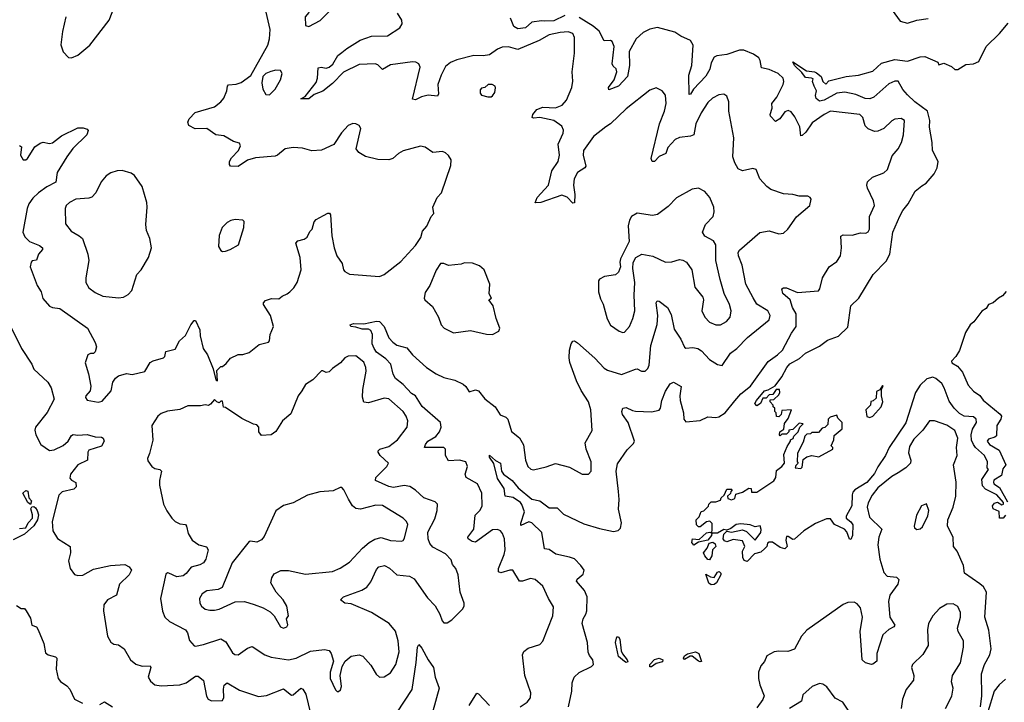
# Model space of a CAD drawing. Extents: x 1771496 to 1971148, y 471553 to 643630.
# Tile 472 of 656: x 1856125 to 1862391, y 600814 to 605157. Entities that reach past the tile are written whole.
import ezdxf

# ---------------------------------------------------------------- set-up
doc = ezdxf.new("R2010")
doc.units = 0

msp = doc.modelspace()

# ---------------------------------------------------------------- linework, layer by layer
at = {"layer": '0CON10XD'}
for points in [[(1857965, 605113.8), (1858038.3, 605151.7), (1858151.2, 605265), (1858156.2, 605285), (1858145, 605306.7), (1858130, 605315), (1858095, 605320), (1858045, 605300), (1858021.7, 605298.3), (1857973.9, 605226.1), (1857965, 605202.5), (1857941.2, 605175), (1857945, 605120), (1857965, 605113.8)], [(1856420, 605175), (1856398.3, 605081.7), (1856387.3, 604997.3), (1856402.4, 604952.4), (1856435, 604916.2), (1856455, 604914.3), (1856495, 604930.9), (1856572.2, 604995), (1856695, 605153.8), (1856727.9, 605242.1)], [(1856125, 604357.5), (1856137.5, 604347.5), (1856130, 604295), (1856147.5, 604265), (1856165, 604265.8), (1856175, 604274.2), (1856222.7, 604347.3), (1856255, 604372), (1856275, 604378.8), (1856315, 604370), (1856335, 604374), (1856390.7, 604419.3), (1856495, 604468.8), (1856529.3, 604469.3), (1856555, 604460), (1856561.7, 604451.7), (1856553.3, 604425), (1856463.3, 604336.8), (1856426.2, 604285), (1856364.4, 604185), (1856356.2, 604123.8), (1856297.2, 604092.8), (1856245, 604055.7), (1856209.1, 604020.9), (1856183.8, 603986.2), (1856172.5, 603955), (1856145.7, 603805), (1856157.1, 603775), (1856188.8, 603745), (1856250.7, 603720.7), (1856271.2, 603705), (1856270, 603695), (1856244.5, 603665), (1856232.3, 603627.7), (1856205, 603622), (1856198, 603615), (1856192.9, 603585), (1856237.1, 603465), (1856262.5, 603425), (1856272.5, 603382.5), (1856316, 603335), (1856335, 603325.6), (1856380.3, 603320.3), (1856556.2, 603195), (1856605, 603102.5), (1856613.8, 603075), (1856605.8, 603045), (1856595, 603034.3), (1856575, 603033.1), (1856560, 603025), (1856542.1, 602975), (1856562.9, 602905), (1856577.1, 602825), (1856573.3, 602795), (1856546, 602764), (1856544.2, 602754.2), (1856555, 602736.7), (1856625, 602722.9), (1856650.9, 602729.1), (1856708, 602795), (1856718.6, 602851.4), (1856735, 602876.7), (1856755, 602891.2), (1856805, 602905.8), (1856840.3, 602899.7), (1856920.9, 602919.1), (1856955, 602975.6), (1856975, 602987.1), (1857040, 603005), (1857050, 603015), (1857055, 603046), (1857115, 603061.2), (1857143.3, 603115), (1857181.1, 603148.9), (1857215, 603216.7), (1857235, 603242.5), (1857245, 603242.5), (1857272, 603185), (1857274, 603145), (1857293.8, 603065), (1857320, 603025), (1857357.5, 602935), (1857372.5, 602865), (1857385, 602860), (1857380, 602925), (1857405, 602950), (1857415, 602950), (1857439.3, 602970.7), (1857467, 603003), (1857515, 603027.5), (1857545, 603027.5), (1857585, 603040), (1857649.3, 603090.7), (1857708.8, 603105), (1857716, 603115), (1857720, 603155), (1857740, 603205), (1857721.9, 603275), (1857676.7, 603345), (1857676.2, 603355), (1857690, 603370), (1857727.7, 603382.3), (1857775, 603381.4), (1857795, 603399.2), (1857827.9, 603412.1), (1857843.8, 603425), (1857869.3, 603450.7), (1857890.6, 603485), (1857916.5, 603565), (1857911.2, 603645), (1857882, 603735), (1857895, 603750), (1857935, 603761.2), (1857955, 603773.3), (1857970.8, 603809.2), (1857986, 603825), (1857999.5, 603870.5), (1858012.5, 603885), (1858057.7, 603912.3), (1858086.4, 603926.4), (1858096.1, 603926.1), (1858103.3, 603915), (1858111.2, 603781.2), (1858126, 603705), (1858144, 603655), (1858178, 603605), (1858185.8, 603565.8), (1858194.5, 603554.5), (1858225, 603539.2), (1858415, 603524.3), (1858445, 603535.7), (1858551.1, 603618.9), (1858645, 603720), (1858677.7, 603772.3), (1858689.3, 603810.7), (1858716.2, 603843.8), (1858743.8, 603905), (1858760.8, 603925), (1858753.3, 603965), (1858781.2, 604025), (1858810, 604055), (1858869.7, 604230.3), (1858870.8, 604265), (1858854.2, 604294.2), (1858835, 604311.2), (1858815, 604318.8), (1858755, 604312), (1858705, 604346.9), (1858675, 604353.5), (1858565, 604322.9), (1858535, 604306), (1858500, 604275), (1858475, 604265.8), (1858405, 604268.6), (1858325, 604285.8), (1858283.2, 604313.2), (1858267.5, 604335), (1858295.7, 604465), (1858286, 604485), (1858265, 604494.2), (1858245, 604495.8), (1858215.9, 604484.1), (1858172.7, 604437.3), (1858125, 604362.5), (1858045, 604327.5), (1857985, 604323.3), (1857925, 604338.8), (1857866.4, 604343.6), (1857815, 604336), (1857766.7, 604295), (1857751.2, 604288.8), (1857625, 604277.8), (1857575, 604263.5), (1857515, 604222.9), (1857466.2, 604226.2), (1857460, 604235), (1857460, 604255), (1857472.6, 604277.4), (1857518.6, 604325), (1857531.2, 604355), (1857525, 604372.5), (1857485, 604383.3), (1857425, 604418), (1857372.5, 604425), (1857315.8, 604465.8), (1857242.7, 604462.7), (1857202.5, 604485), (1857196.2, 604505), (1857204.4, 604525.6), (1857243, 604567), (1857365, 604602.9), (1857405, 604633.8), (1857425, 604657.5), (1857444, 604705), (1857446.7, 604735), (1857455, 604743.3), (1857503, 604747), (1857535, 604757.5), (1857596.9, 604803.1), (1857704.5, 604995), (1857715.5, 605035), (1857720, 605095), (1857693.1, 605205)], [(1858265, 603201.1), (1858232.5, 603205), (1858227.5, 603215), (1858250, 603225), (1858315, 603221.2), (1858395, 603239.1), (1858415, 603237.1), (1858445, 603204.2), (1858475, 603133.8), (1858499.2, 603105), (1858525, 603086.9), (1858589.4, 603069.4), (1858625, 603025.5), (1858715, 602944.4), (1858775, 602904.5), (1858825, 602880), (1858893.4, 602863.4), (1858948.3, 602838.3), (1858964.3, 602824.3), (1858985, 602790), (1859025, 602802.5), (1859045, 602796), (1859084.2, 602745), (1859150.8, 602695), (1859183.7, 602643.7), (1859218.5, 602628.5), (1859232.5, 602615), (1859255, 602536.7), (1859306.7, 602496.7), (1859332.1, 602452.1), (1859344.4, 602355), (1859359.2, 602315), (1859377.9, 602297.9), (1859395, 602292.5), (1859475, 602313.3), (1859535, 602334.2), (1859625, 602309.5), (1859705, 602266.2), (1859745, 602266), (1859762.5, 602285), (1859761.2, 602345), (1859729.6, 602425), (1859723.1, 602465), (1859767.4, 602542.6), (1859760, 602675), (1859745.5, 602725), (1859697.8, 602797.8), (1859668.7, 602858.7), (1859625.3, 602975.3), (1859620.9, 603005), (1859624.6, 603055.4), (1859634.5, 603095.5), (1859645, 603111.2), (1859655, 603114), (1859675, 603101.4), (1859785, 603004.4), (1859845, 602940), (1859865, 602927.1), (1859955, 602900.6), (1860045, 602934.4), (1860055, 602935.6), (1860081.1, 602921.1), (1860105, 602921.2), (1860122.5, 602937.5), (1860131.4, 602958.6), (1860141.9, 603085), (1860182.4, 603217.6), (1860185.8, 603275), (1860174.6, 603355.4), (1860180.8, 603369.2), (1860195, 603365.7), (1860247.1, 603325), (1860271.7, 603281.7), (1860289.1, 603189.1), (1860331.9, 603125), (1860355, 603074), (1860365, 603068), (1860408.1, 603071.9), (1860440, 603065), (1860465, 603049.4), (1860515, 602995.8), (1860565, 602963.3), (1860595, 602957.5), (1860647.5, 603035), (1860688.6, 603065), (1860755.7, 603135), (1860895, 603246.7), (1860900.6, 603275), (1860887.1, 603305), (1860815, 603346.7), (1860792.9, 603387.1), (1860746.5, 603475), (1860723.1, 603595), (1860698.9, 603655), (1860698.1, 603675), (1860705, 603691.2), (1860835, 603802.5), (1860893.9, 603813.9), (1860955, 603794), (1860985, 603800), (1861012.5, 603825), (1861067.8, 603902.2), (1861153.3, 603975), (1861162.5, 604015), (1861156.4, 604026.4), (1861140, 604035), (1861085, 604034), (1861045, 604046), (1860985, 604050), (1860905, 604075.8), (1860878.8, 604095), (1860834.2, 604144.2), (1860812.5, 604205), (1860790.5, 604209.5), (1860725, 604196), (1860698.3, 604208.3), (1860675.8, 604245.8), (1860664.2, 604284.2), (1860669.4, 604405), (1860637.5, 604575), (1860637.9, 604635), (1860625, 604670), (1860605, 604684.3), (1860575, 604680), (1860533, 604657), (1860505, 604629.4), (1860461.5, 604565), (1860428.9, 604495), (1860414.5, 604425.5), (1860393.2, 604416.8), (1860325, 604408.7), (1860296.7, 604395), (1860249.6, 604345), (1860237.1, 604305), (1860195, 604286.7), (1860165, 604254), (1860150, 604255), (1860144.4, 604275), (1860196.2, 604495), (1860228.9, 604575), (1860240, 604625), (1860235, 604677.5), (1860213.3, 604705), (1860175, 604724), (1860135, 604708), (1859985, 604590), (1859885.8, 604495), (1859854.7, 604475.3), (1859776.5, 604415), (1859713.3, 604325), (1859711.1, 604295), (1859726.9, 604225), (1859721.2, 604215), (1859675, 604185.6), (1859653.8, 604145), (1859648.5, 604105), (1859658.9, 604045), (1859655, 603992.5), (1859645, 603990), (1859608.1, 604028.1), (1859575, 604040), (1859442.5, 603995), (1859405, 603992.5), (1859419.2, 604025), (1859490.6, 604105), (1859512.5, 604195), (1859551.8, 604255), (1859559.7, 604295), (1859552.7, 604365), (1859583.1, 604435), (1859586.2, 604455), (1859575, 604480), (1859523.8, 604515), (1859435.5, 604534.5), (1859395, 604530.8), (1859386.7, 604535), (1859390.8, 604555), (1859416.7, 604585), (1859455, 604600), (1859535, 604595.9), (1859576.7, 604613.2), (1859604.4, 604645), (1859638.6, 604725), (1859644.3, 604765.7), (1859641.1, 604825), (1859656.7, 604945), (1859655.6, 605045), (1859645, 605069.4), (1859615, 605079.2), (1859565, 605076), (1859495, 605061.3), (1859430, 605025), (1859295, 604967.8), (1859235, 604983.8), (1859195, 604982.1), (1859165, 604969.2), (1859115, 604934.5), (1859075, 604927.1), (1859015, 604928.8), (1858908.1, 604901.9), (1858866, 604885), (1858835, 604860), (1858807.8, 604805), (1858785.6, 604745), (1858791.4, 604685), (1858785, 604671.2), (1858725, 604676.9), (1858682.9, 604667.1), (1858645, 604648), (1858625, 604652.5), (1858673.5, 604855), (1858665, 604876.9), (1858646.6, 604886.6), (1858625, 604888.6), (1858485, 604870.8), (1858435, 604840.8), (1858405, 604869.4), (1858386.7, 604876.7), (1858285, 604871.6), (1858185, 604822.9), (1858115, 604751.1), (1858055, 604703), (1857999.2, 604680.8), (1857965, 604654.4), (1857915, 604653.3), (1857942.1, 604667.9), (1858012, 604758), (1858021.1, 604785), (1858025, 604851.2), (1858044.4, 604855.6), (1858075, 604848.6), (1858095.4, 604854.6), (1858118.6, 604875), (1858150, 604930), (1858175, 604948.8), (1858206.2, 604975), (1858292.1, 605027.9), (1858365, 605052.9), (1858465, 605054.6), (1858545.4, 605104.6), (1858559.1, 605130.9), (1858556.9, 605155), (1858529.4, 605199.4)], [(1859595, 605184.8), (1859525, 605149.8), (1859465, 605147), (1859445, 605150.6), (1859385, 605142.5), (1859343.6, 605105), (1859295, 605098.7), (1859270.4, 605115), (1859247.9, 605167.9)], [(1861676.9, 605216.9), (1861727.9, 605147.9), (1861775, 605135.5), (1861835, 605153.6), (1861906.7, 605165)], [(1859617.1, 600785), (1859639.4, 600885), (1859641.3, 600938.7), (1859654, 600975), (1859685, 601003.8), (1859765, 601041.2), (1859775.8, 601055), (1859773.3, 601085), (1859751.7, 601111.7), (1859743.2, 601133.2), (1859737.8, 601195), (1859705.4, 601315), (1859710, 601345), (1859728.8, 601375), (1859733.8, 601395), (1859735.4, 601485), (1859719.6, 601525), (1859669.4, 601585), (1859673.4, 601596.6), (1859711.4, 601628.6), (1859716.4, 601655), (1859696.2, 601685), (1859655, 601726.1), (1859625, 601738.4), (1859537.1, 601757.1), (1859495, 601785.3), (1859465, 601791.5), (1859448.5, 601895), (1859385, 601956.2), (1859365, 601963.3), (1859315, 601940), (1859314.6, 601954.6), (1859337.5, 602025), (1859321.7, 602071.7), (1859311.8, 602085), (1859265, 602117.8), (1859215.6, 602125.6), (1859207.7, 602175), (1859165, 602238.6), (1859142.5, 602332.5), (1859115, 602373.3), (1859115, 602387.5), (1859153.2, 602353.2), (1859184.5, 602335), (1859191.5, 602285), (1859204.2, 602265), (1859260, 602225), (1859298.4, 602178.4), (1859385, 602107.5), (1859436.2, 602096.2), (1859495, 602050.4), (1859545, 602050.6), (1859585, 602011.1), (1859715, 601950.6), (1859815, 601919.6), (1859905, 601901.2), (1859933.1, 601906.9), (1859948.6, 601921.4), (1859955.9, 601955), (1859936.7, 602043.3), (1859940.9, 602105), (1859935.4, 602155.4), (1859920, 602285), (1859929.1, 602330.9), (1859990, 602420), (1860030.2, 602459.8), (1860037.8, 602475), (1859996.7, 602595), (1859961.8, 602645), (1859957.8, 602665), (1859963.9, 602686.1), (1859985, 602689.7), (1860025, 602670.4), (1860045, 602667.3), (1860145, 602662.2), (1860195, 602672.5), (1860203.8, 602685), (1860211.2, 602735), (1860235, 602794.6), (1860265, 602840), (1860285, 602850), (1860334.2, 602824.2), (1860325.4, 602765), (1860328, 602735), (1860350.4, 602655), (1860351.1, 602615), (1860365, 602599.2), (1860455, 602607.2), (1860505, 602630), (1860555, 602626.1), (1860575, 602630.3), (1860615.3, 602655), (1860675, 602731.6), (1860714.3, 602775.7), (1860775.1, 602824.9), (1860887.4, 602982.6), (1860947.8, 603025), (1860979.4, 603055), (1861036.6, 603163.4), (1861067.1, 603205), (1861065.9, 603285.9), (1861043.8, 603325), (1861028.2, 603375), (1860980.5, 603415), (1860974.3, 603445), (1860985, 603451.1), (1861005, 603450.4), (1861075, 603421.2), (1861207.9, 603432.1), (1861217.5, 603445), (1861234.5, 603515), (1861276.1, 603583.9), (1861325, 603619.4), (1861347.5, 603655), (1861354.6, 603705), (1861350.9, 603779.1), (1861365, 603789.2), (1861422.9, 603787.1), (1861475, 603802), (1861510.7, 603799.3), (1861525, 603807.5), (1861533.8, 603825), (1861532.5, 603905), (1861564.3, 603975), (1861558.6, 604005), (1861519.4, 604085), (1861515.6, 604105), (1861520, 604125), (1861551.2, 604155), (1861625, 604182.5), (1861646.7, 604205), (1861678.2, 604291.8), (1861715.6, 604335), (1861736.8, 604375), (1861748.9, 604425), (1861755.4, 604515.4), (1861735, 604528.9), (1861695, 604524), (1861676.1, 604513.9), (1861624.2, 604465.8), (1861585, 604448), (1861565, 604445.8), (1861525, 604462), (1861505, 604482), (1861490.5, 604535), (1861470.8, 604555), (1861285, 604575.4), (1861244.3, 604555), (1861168.3, 604501.7), (1861128.9, 604441.1), (1861105, 604420), (1861095, 604418.8), (1861088.8, 604475), (1861058.8, 604538.8), (1861035, 604571.2), (1861015, 604580), (1860995, 604571.4), (1860963.4, 604526.6), (1860935, 604508.9), (1860903.1, 604543.1), (1860901.2, 604555), (1860912.8, 604595), (1860911.2, 604625), (1860944, 604665), (1860982.9, 604745), (1860988.2, 604765), (1860984.4, 604785), (1860952.5, 604815), (1860895, 604840.5), (1860845, 604851.4), (1860837.4, 604897.4), (1860828.8, 604915), (1860795, 604938.3), (1860733.5, 604963.5), (1860705, 604964), (1860625, 604936.8), (1860562.3, 604927.7), (1860545, 604919.3), (1860525, 604883.1), (1860516.8, 604843.2), (1860491.2, 604798.8), (1860412.7, 604715), (1860395, 604683.1), (1860385, 604681.2), (1860383.4, 604805), (1860402.7, 604865), (1860411.3, 604995), (1860394.7, 605024.7), (1860332.6, 605052.6), (1860295, 605076.9), (1860185, 605107.2), (1860135, 605096.6), (1860093.1, 605075), (1860047.3, 605035), (1860002.9, 604955), (1860005.4, 604865), (1859992.8, 604795), (1859935, 604735.4), (1859875, 604710), (1859872.5, 604725), (1859908.4, 604775), (1859925.3, 604825), (1859920.5, 604845), (1859901.8, 604861.8), (1859895.9, 604875.9), (1859907.2, 604987.2), (1859895, 605018), (1859885, 605024.2), (1859845, 605023.1), (1859812.9, 605085), (1859775, 605116.8), (1859685, 605171)], [(1860715, 601948.8), (1860684.1, 601945.9), (1860650.7, 601919.3), (1860625, 601910), (1860605, 601912.5), (1860565, 601890), (1860530, 601890), (1860527.5, 601875), (1860505, 601846.7), (1860445, 601832), (1860415, 601814.2), (1860401.7, 601831.7), (1860406.7, 601853.3), (1860450, 601850), (1860495, 601893.3), (1860517.5, 601897.5), (1860530, 601890), (1860532.5, 601915), (1860531.7, 601951.7), (1860517, 601967), (1860495, 601962.5), (1860455, 601930), (1860445, 601930), (1860433, 601943), (1860430, 601975), (1860450, 601995), (1860461.7, 602028.3), (1860478.3, 602031.7), (1860508.3, 602061.7), (1860510, 602075), (1860525, 602090), (1860555, 602090), (1860585, 602100), (1860590, 602115), (1860608.3, 602131.7), (1860625, 602170), (1860655, 602170), (1860660, 602165), (1860650, 602155), (1860648.3, 602141.7), (1860630, 602125), (1860631.7, 602111.7), (1860655, 602102.5), (1860675, 602110), (1860681.7, 602138.3), (1860725, 602150), (1860765, 602177.5), (1860780, 602175), (1860781.7, 602151.7), (1860815, 602150), (1860925, 602223.3), (1860936.7, 602245), (1860941.7, 602288.3), (1860975, 602313.8), (1860991.2, 602335), (1860988.3, 602391.7), (1861008.3, 602441.7), (1861030, 602475), (1861030, 602485), (1861048.3, 602491.7), (1861051.7, 602508.3), (1861080, 602535), (1861090, 602565), (1861110, 602585), (1861085, 602590), (1861045, 602550), (1861020, 602545), (1861020, 602535), (1861005, 602520), (1860975, 602520), (1860965, 602510), (1860960, 602515), (1860962.5, 602535), (1860988.3, 602551.7), (1860993, 602587), (1861015, 602620), (1861037.5, 602675), (1860975, 602670), (1860970, 602645), (1860960, 602635), (1860955, 602630), (1860941.7, 602631.7), (1860940, 602655), (1860930, 602665), (1860930, 602685), (1860920, 602695), (1860920, 602705), (1860900, 602725), (1860901.7, 602738.3), (1860925, 602740), (1860955, 602770), (1860962.5, 602785), (1860960, 602805), (1860940, 602805), (1860918.3, 602771.7), (1860895, 602770), (1860875, 602750), (1860855, 602750), (1860840, 602715), (1860815, 602700), (1860803.3, 602715), (1860813.3, 602735), (1860863.8, 602795), (1860888.8, 602801.2), (1860933.3, 602826.7), (1860976.1, 602883.9), (1861006.7, 602945), (1861025, 602966.7), (1861088.3, 603001.7), (1861125, 603036.2), (1861215, 603080), (1861265, 603117.5), (1861335, 603143.3), (1861395, 603200), (1861415, 603337.5), (1861465.6, 603384.4), (1861556.2, 603535), (1861638.6, 603621.4), (1861662.9, 603665), (1861681.5, 603805), (1861725, 603906.2), (1861745, 603943.3), (1861780, 603985), (1861824.4, 604065.6), (1861865, 604101.2), (1861893.9, 604116.1), (1861944.2, 604175.8), (1861964.3, 604215.7), (1861970, 604255), (1861934.2, 604325), (1861932, 604375), (1861914.3, 604474.3), (1861916.7, 604516.7), (1861901.2, 604575), (1861822, 604635), (1861775, 604680), (1861745, 604712.5), (1861715, 604767.1), (1861695, 604766.4), (1861655, 604750), (1861560.5, 604665), (1861535, 604652.7), (1861505, 604655.6), (1861445, 604681.2), (1861375, 604695.7), (1861325, 604689.2), (1861245, 604644.7), (1861215, 604638.9), (1861194, 604655), (1861190, 604675), (1861196.7, 604705), (1861180, 604735), (1861170, 604765), (1861175, 604780), (1861163.8, 604786.2), (1861125, 604788.8), (1861101.5, 604821.5), (1861056.7, 604865), (1861045, 604890), (1861132.9, 604832.9), (1861183.4, 604826.6), (1861195, 604820), (1861225.6, 604795), (1861235, 604763.3), (1861255, 604747.5), (1861275, 604768.8), (1861385, 604796.7), (1861463.9, 604803.9), (1861555, 604830), (1861608.8, 604881.2), (1861694.1, 604904.1), (1861775, 604894.4), (1861855, 604921.2), (1861885, 604922.5), (1861967, 604887), (1861975, 604870), (1862005, 604880), (1862055, 604858.8), (1862075, 604841.2), (1862095, 604840), (1862145, 604871.9), (1862195, 604875.6), (1862228.2, 604891.8), (1862275, 604986.2), (1862360.9, 605069.1), (1862416, 605135)], [(1857715, 604680), (1857751.9, 604715), (1857784.3, 604775), (1857795.8, 604815), (1857784.2, 604834.2), (1857755, 604835.8), (1857722.5, 604827.5), (1857692.5, 604815), (1857673.3, 604795), (1857666.2, 604755), (1857672, 604715), (1857690.9, 604680.9), (1857715, 604680)], [(1859125, 604666.7), (1859135, 604673.3), (1859148.8, 604695), (1859153.6, 604723.6), (1859150, 604735), (1859132.5, 604745), (1859107.5, 604745), (1859085, 604726.7), (1859065, 604722.5), (1859055, 604710), (1859055, 604690), (1859065, 604676.7), (1859105, 604666.7), (1859125, 604666.7)], [(1856755, 603386.9), (1856785, 603391.9), (1856815, 603409.2), (1856838.6, 603435), (1856870, 603535), (1856898.9, 603565), (1856945.8, 603645), (1856964, 603705), (1856952.5, 603765), (1856932.9, 603815), (1856927.5, 603855), (1856937.1, 603965), (1856934.2, 603995), (1856905.8, 604095), (1856855, 604166.7), (1856835, 604181.2), (1856777.3, 604197.3), (1856745, 604195.6), (1856705, 604182.9), (1856676.4, 604163.6), (1856644.6, 604125.4), (1856609.3, 604055), (1856585, 604029.1), (1856565, 604020.9), (1856482.5, 604015), (1856443.3, 603995), (1856422.2, 603975), (1856415.5, 603955), (1856417.6, 603857.6), (1856452.2, 603812.3), (1856503.1, 603783.1), (1856524.1, 603764.1), (1856558.5, 603665), (1856565.9, 603625), (1856546, 603515), (1856546.2, 603485), (1856565, 603451.2), (1856605, 603420.8), (1856655, 603397.1), (1856755, 603386.9)], [(1859963.6, 603166.4), (1859975, 603168.8), (1860005, 603206.2), (1860027.3, 603255), (1860040, 603305), (1860034.6, 603405), (1860040, 603485), (1860026.7, 603575), (1860028.1, 603611.9), (1860046.4, 603643.6), (1860085, 603665.5), (1860155, 603652.2), (1860235, 603614.2), (1860275, 603617.1), (1860325, 603630.6), (1860345, 603628.1), (1860367.5, 603615), (1860401.5, 603565), (1860422.5, 603455), (1860472.1, 603392.1), (1860477.1, 603375), (1860467.1, 603305), (1860484.2, 603265), (1860515, 603233.3), (1860555, 603215.6), (1860585, 603215.6), (1860623.3, 603236.7), (1860646.2, 603265), (1860653.6, 603305), (1860642.5, 603345), (1860609.2, 603415), (1860582.1, 603505), (1860556, 603625), (1860554.4, 603725), (1860539.8, 603749.8), (1860485, 603780.8), (1860470, 603805), (1860490, 603855), (1860538, 603905), (1860544.2, 603935.8), (1860541.9, 603965), (1860517.5, 604025), (1860484.6, 604064.6), (1860445, 604085.7), (1860405, 604079.2), (1860305, 604024.4), (1860250.9, 603969.1), (1860185, 603918.8), (1860151.2, 603911.2), (1860054.3, 603925.7), (1860018.8, 603905), (1860005, 603882.5), (1859997.1, 603845), (1860002.9, 603745), (1859949.2, 603635), (1859944.2, 603615), (1859949.2, 603585), (1859935, 603551.2), (1859916.6, 603533.4), (1859846.4, 603523.6), (1859814.2, 603505.8), (1859808, 603495), (1859807.5, 603425), (1859820.6, 603380.6), (1859837.9, 603347.9), (1859863.7, 603253.7), (1859884.6, 603214.6), (1859940, 603175), (1859963.6, 603166.4)], [(1857415, 603682.5), (1857435, 603684.3), (1857465, 603694.3), (1857518.6, 603725), (1857552.5, 603835), (1857553, 603873), (1857545, 603882.5), (1857496.1, 603886.1), (1857469.5, 603880.5), (1857445, 603866.2), (1857414.2, 603835), (1857395.6, 603784.4), (1857390.6, 603715), (1857405, 603688), (1857415, 603682.5)], [(1859135, 603154.2), (1859173.8, 603175), (1859181.2, 603195), (1859157.5, 603255), (1859137.7, 603337.7), (1859110, 603375), (1859127.5, 603385), (1859113.8, 603413.8), (1859116.2, 603475), (1859080, 603565), (1859050.9, 603590.9), (1859007.7, 603607.7), (1858955, 603610), (1858935, 603602), (1858855, 603593.8), (1858825, 603606.2), (1858803.9, 603606.1), (1858776.4, 603563.6), (1858736.2, 603465), (1858705, 603422.5), (1858698.8, 603385), (1858704.1, 603374.1), (1858752.3, 603332.3), (1858790.8, 603265), (1858807.5, 603215), (1858826.2, 603195), (1858885, 603165.8), (1858995, 603180), (1859095, 603155.7), (1859135, 603154.2)], [(1862401.7, 603428.3), (1862379.3, 603400.7), (1862353.6, 603386.4), (1862320, 603355), (1862290, 603345), (1862275, 603320), (1862247, 603303), (1862196, 603235), (1862174.5, 603215.5), (1862143.9, 603166.1), (1862105, 603052.5), (1862082.5, 603015), (1862053.8, 602985), (1862057.5, 602975), (1862093, 602953), (1862125.6, 602915.6), (1862160.9, 602830.9), (1862194.2, 602794.2), (1862235, 602766.7), (1862256.1, 602736.1), (1862365, 602647.5), (1862373.3, 602635), (1862368, 602615), (1862343.3, 602575), (1862340.7, 602509.3), (1862329.5, 602500.5), (1862290.8, 602489.2), (1862282.5, 602475), (1862296.2, 602455), (1862358.5, 602418.5), (1862400, 602325), (1862380.5, 602299.5), (1862372.5, 602257.5), (1862325, 602227.5), (1862321.2, 602215), (1862325, 602203.3), (1862360.9, 602180.9), (1862410.9, 602089.1)], [(1856062.9, 603215), (1856136.9, 603065), (1856202.5, 602965), (1856214.4, 602934.4), (1856305, 602850.4), (1856326.2, 602815), (1856345, 602742.5), (1856301.3, 602658.7), (1856226.5, 602565), (1856221.8, 602545), (1856227.1, 602515), (1856260, 602455), (1856315, 602415.8), (1856345, 602420), (1856401.3, 602448.7), (1856434.4, 602475), (1856455, 602511.2), (1856465, 602518), (1856495, 602513.1), (1856555, 602517.8), (1856605, 602503.1), (1856645, 602500), (1856657.5, 602495), (1856663.3, 602475), (1856645, 602443.6), (1856565, 602418.5), (1856558.9, 602405), (1856556.7, 602355), (1856495.6, 602325), (1856449.5, 602265), (1856445, 602240), (1856455, 602227.5), (1856483.6, 602213.6), (1856485.6, 602185), (1856469.1, 602170.9), (1856395, 602153.8), (1856375, 602132.9), (1856331.6, 601965), (1856336.5, 601905), (1856366.3, 601856.3), (1856446.4, 601806.4), (1856449.1, 601765), (1856436.4, 601715), (1856446.2, 601665), (1856475, 601627.5), (1856495, 601620), (1856526.6, 601623.4), (1856595, 601661.9), (1856702.5, 601685), (1856795, 601691.2), (1856822.5, 601675), (1856836.2, 601655), (1856822.5, 601625), (1856760.5, 601565), (1856742, 601495), (1856684.2, 601465), (1856660.5, 601435), (1856657.9, 601395), (1856684.3, 601235), (1856705, 601196.7), (1856724.2, 601184.2), (1856755, 601180), (1856791.2, 601155), (1856830, 601085), (1856865, 601056.7), (1856905, 601044.3), (1856956.2, 601045), (1856960.6, 601035), (1856943.5, 600975), (1856958.7, 600948.7), (1856985.7, 600925.7), (1857025, 600918.1), (1857145, 600924.4), (1857185, 600938.9), (1857245, 600980.8), (1857261.2, 600981.2), (1857295, 600953.3), (1857313.5, 600853.5), (1857325, 600833.8), (1857345, 600824), (1857415, 600826), (1857425.4, 600844.6), (1857422.1, 600897.9), (1857427.5, 600922.5), (1857445, 600937.5), (1857525, 600891.1), (1857645, 600851.2), (1857695, 600856.9), (1857805, 600900), (1857855, 600860), (1857865, 600862), (1857915, 600904.2), (1857927.6, 600897.6), (1857945.4, 600865), (1857975, 600742)], [(1859310, 600785), (1859355, 600814.2), (1859375, 600843.3), (1859377.3, 600875), (1859338.8, 600985), (1859325.7, 601115), (1859333.7, 601136.3), (1859360.9, 601159.1), (1859435, 601182), (1859455, 601203.8), (1859518.9, 601365), (1859521.9, 601421.9), (1859490, 601475), (1859455, 601552.9), (1859405.4, 601595.4), (1859375, 601602.5), (1859325, 601585.6), (1859305.8, 601585.8), (1859264.3, 601654.3), (1859245, 601655.6), (1859187.7, 601637.7), (1859172.5, 601645), (1859171.9, 601665), (1859209.2, 601755), (1859215.3, 601784.7), (1859210.4, 601855), (1859198.1, 601888.1), (1859185, 601904.4), (1859165, 601913.6), (1859135, 601910.9), (1859025, 601833.6), (1859005, 601836.5), (1858979.2, 601855), (1858978, 601865), (1859016.2, 601915), (1859024.4, 602005), (1859055, 602037.1), (1859069.1, 602065), (1859066.2, 602143.8), (1859038.5, 602205), (1858965.4, 602245.4), (1858960.9, 602265), (1858975.5, 602315), (1858964.2, 602345), (1858925, 602355.4), (1858855, 602349.4), (1858834.4, 602385), (1858834.2, 602424.2), (1858825, 602435.6), (1858702, 602435), (1858707.3, 602455), (1858721.8, 602475), (1858773.1, 602505), (1858797.8, 602535), (1858808, 602565), (1858802.1, 602595), (1858686.5, 602696.5), (1858645, 602763.8), (1858619.5, 602779.5), (1858566, 602836), (1858517.3, 602875), (1858501.7, 602901.7), (1858487.1, 602965), (1858455, 602998.4), (1858395, 603042.9), (1858380.3, 603065), (1858369, 603095), (1858370, 603155), (1858359.8, 603179.8), (1858345, 603188.2), (1858305, 603187.5), (1858265, 603201.1)], [(1858155, 600883.8), (1858166.4, 600893.6), (1858174.2, 600915), (1858165.6, 600985), (1858177.8, 601042.2), (1858196.9, 601075), (1858235, 601107.8), (1858285, 601116.4), (1858308.3, 601108.3), (1858360.6, 601050.6), (1858392.7, 600992.7), (1858415.7, 600974.3), (1858445, 600975.8), (1858485, 601002), (1858519.4, 601055), (1858540.4, 601135), (1858534, 601205), (1858515.8, 601265.8), (1858475.6, 601315), (1858365, 601385.4), (1858235, 601440), (1858193.8, 601445), (1858166.2, 601465), (1858186.2, 601485), (1858303.3, 601526.7), (1858334, 601546), (1858360.4, 601579.6), (1858395, 601660), (1858411.2, 601675), (1858445.9, 601684.1), (1858478, 601668), (1858525, 601625.6), (1858605, 601616.9), (1858635, 601599.5), (1858719.5, 601479.5), (1858768.3, 601428.3), (1858798.6, 601375), (1858813, 601333), (1858825, 601320), (1858845, 601318.8), (1858875, 601338.8), (1858943.2, 601406.8), (1858954.1, 601425.9), (1858954.2, 601445), (1858928.8, 601515), (1858914.6, 601625), (1858901.2, 601665), (1858880.1, 601690.1), (1858871.4, 601721.4), (1858835, 601758.8), (1858755, 601800.5), (1858734.7, 601825), (1858723.7, 601855), (1858723.2, 601896.8), (1858767.9, 601982.1), (1858781.1, 602035), (1858783.8, 602075), (1858769.4, 602089.4), (1858696.2, 602115), (1858644.1, 602164.1), (1858607.3, 602187.3), (1858572.5, 602192.5), (1858505, 602180.8), (1858475, 602186.2), (1858388.8, 602225), (1858391.9, 602245), (1858462, 602315), (1858471.2, 602335), (1858418.9, 602385), (1858405.6, 602405), (1858405.8, 602415), (1858416.7, 602425), (1858475, 602441.5), (1858530, 602485), (1858591.9, 602565), (1858594.4, 602605), (1858584.4, 602635), (1858564.6, 602664.6), (1858475, 602745.5), (1858445, 602750), (1858345, 602720.5), (1858314.6, 602724.6), (1858306.2, 602755), (1858308.5, 602805), (1858330.9, 602920.9), (1858328.9, 602945), (1858315, 602977.5), (1858265, 603018), (1858215, 603016.2), (1858194.2, 603005.8), (1858165.9, 602974.1), (1858115, 602938.8), (1858095, 602916.2), (1858075, 602912), (1858055, 602923.3), (1858045, 602922.5), (1857990, 602865), (1857944.3, 602835.7), (1857920, 602795), (1857897, 602763), (1857850.7, 602649.3), (1857797.5, 602605), (1857755, 602537.5), (1857725, 602516.7), (1857665, 602512.5), (1857646.7, 602535), (1857646.7, 602565), (1857635, 602580), (1857613, 602583), (1857539.3, 602619.3), (1857435, 602690), (1857421.7, 602691.7), (1857415, 602730), (1857405, 602730), (1857395, 602720), (1857380, 602725), (1857365, 602740), (1857340, 602710), (1857327, 602703), (1857305, 602707.5), (1857275, 602701.2), (1857195, 602700.8), (1857145, 602677.5), (1857065, 602667.1), (1857025, 602650.8), (1857004.2, 602635), (1856966, 602575), (1856972.3, 602482.3), (1856952.3, 602397.7), (1856938.8, 602365), (1856940.7, 602350.7), (1856966.7, 602315), (1856985, 602301.2), (1857017.5, 602295), (1857028, 602285), (1857014.5, 602225), (1857014.4, 602195), (1857041.2, 602075), (1857062.6, 602032.6), (1857093.1, 601985), (1857114.7, 601964.7), (1857145, 601949.2), (1857180, 601945), (1857186.9, 601935), (1857198, 601888), (1857222.5, 601845), (1857265, 601815.7), (1857315, 601802.5), (1857325.6, 601785), (1857309.4, 601725), (1857295, 601702), (1857271.8, 601688.2), (1857216.6, 601673.4), (1857185, 601633.3), (1857165, 601617.8), (1857125, 601612.5), (1857075, 601636), (1857065, 601638), (1857055, 601630), (1857022.2, 601475), (1857033.4, 601393.4), (1857048, 601355), (1857077.9, 601327.9), (1857180, 601275), (1857192.2, 601255), (1857205, 601206.2), (1857235, 601174), (1857245, 601170.8), (1857295, 601181.9), (1857405, 601217.5), (1857437.8, 601197.8), (1857479.4, 601129.4), (1857495, 601117.5), (1857515, 601115.8), (1857575, 601158.9), (1857605, 601168.9), (1857686, 601116), (1857725, 601101.8), (1857835, 601083.6), (1857885, 601094.5), (1857975, 601138.8), (1858065, 601150.6), (1858093.8, 601143.8), (1858107.5, 601125), (1858122.9, 601075), (1858100.6, 601005), (1858101.9, 600965), (1858135, 600893.3), (1858145, 600883.8), (1858155, 600883.8)], [(1862398.2, 602005), (1862382.9, 601985), (1862359.2, 601985), (1862357.1, 602027.1), (1862320, 602045), (1862316.5, 602065), (1862327.9, 602082.1), (1862347, 602087), (1862375, 602070.8), (1862386, 602075), (1862385.8, 602085), (1862343.8, 602135), (1862270.9, 602170.9), (1862252.3, 602192.3), (1862248.3, 602231.7), (1862290, 602295), (1862282.5, 602305), (1862283.3, 602345), (1862264, 602385), (1862207.8, 602435), (1862194.8, 602454.8), (1862182.5, 602482.5), (1862180.8, 602515), (1862189, 602551), (1862214.3, 602595), (1862212, 602615), (1862195, 602630.8), (1862135, 602635.6), (1862105, 602650.6), (1862071.4, 602685), (1862040.3, 602730.3), (1862008.5, 602815), (1861992.3, 602842.3), (1861955, 602873.8), (1861935, 602881.9), (1861898.8, 602871.2), (1861855, 602831.8), (1861826, 602785), (1861765, 602591.4), (1861657.1, 602435), (1861634.5, 602385), (1861586.8, 602313.2), (1861565, 602269.2), (1861515, 602212.6), (1861438.9, 602165), (1861427.9, 602152.1), (1861421.8, 602135), (1861421.5, 602065), (1861385, 601998), (1861384, 601985), (1861415, 601963.1), (1861426.5, 601943.5), (1861425.6, 601874.4), (1861415, 601850), (1861405, 601852.5), (1861388, 601898), (1861374.6, 601914.6), (1861311.1, 601945), (1861285, 601980.8), (1861258.3, 601981.7), (1861189.3, 601950.7), (1861114.2, 601905.8), (1861055, 601852.5), (1861045, 601850), (1861015, 601870), (1861005, 601870), (1861000, 601845), (1861010, 601805), (1860995, 601790), (1860965, 601800), (1860915, 601832.5), (1860895, 601833.3), (1860883.3, 601826.7), (1860880, 601805), (1860868, 601792), (1860841.5, 601768.5), (1860801.4, 601758.6), (1860755, 601709.4), (1860736.1, 601716.1), (1860727.1, 601735), (1860725.6, 601775), (1860740.6, 601805), (1860725, 601840.8), (1860665, 601848.9), (1860625, 601835.4), (1860610.6, 601840.6), (1860601.1, 601855), (1860606.6, 601883.4), (1860625, 601902.5), (1860655, 601896.2), (1860725, 601910.5), (1860750, 601900), (1860805, 601846.2), (1860841.9, 601895), (1860844.2, 601914.2), (1860836.2, 601936.2), (1860805, 601930), (1860773, 601943), (1860715, 601948.8)], [(1861535, 602626.2), (1861555, 602634), (1861607.5, 602695), (1861617.5, 602725), (1861610, 602765), (1861610, 602805), (1861620, 602825), (1861615, 602830), (1861598.3, 602801.7), (1861578.3, 602791.7), (1861575, 602750), (1861557, 602733), (1861541.7, 602728.3), (1861540, 602705), (1861510, 602675), (1861515, 602632.5), (1861535, 602626.2)], [(1862238.4, 600785), (1862248.3, 600855), (1862245.7, 600995.7), (1862263.8, 601055), (1862298.9, 601115), (1862308.2, 601155), (1862292.7, 601272.7), (1862266, 601356), (1862278.2, 601515), (1862259.1, 601549.1), (1862235, 601567.2), (1862136.7, 601635), (1862131.8, 601685), (1862090, 601775), (1862067.8, 601805), (1862065.6, 601865), (1862028.5, 601935), (1862030.5, 601975), (1862064.7, 602055), (1862083.1, 602125), (1862085.3, 602215), (1862067.9, 602325), (1862090, 602385), (1862085.7, 602435), (1862094.7, 602495), (1862075, 602543.6), (1862025, 602577.3), (1861945.7, 602604.3), (1861914.4, 602605.6), (1861873.1, 602545), (1861815, 602488.6), (1861788.1, 602441.9), (1861781.4, 602401.4), (1861796.1, 602355), (1861794.6, 602335), (1861764.5, 602305), (1861715, 602274), (1861675, 602250.4), (1861585, 602179.6), (1861549, 602131), (1861525, 602084.2), (1861518.7, 602055), (1861532.9, 601992.9), (1861612.1, 601915), (1861592.3, 601865), (1861586.2, 601815), (1861599.1, 601725), (1861625, 601640.8), (1861645, 601617.5), (1861705, 601609.4), (1861720, 601595), (1861712.9, 601565), (1861662.9, 601495), (1861653.1, 601455), (1861662.7, 601355), (1861693.3, 601305), (1861688.6, 601295), (1861655, 601277.3), (1861617.2, 601242.8), (1861579.5, 601125), (1861580, 601075), (1861555, 601056.2), (1861545, 601053.8), (1861507.5, 601065), (1861486.2, 601085), (1861478.1, 601208.1), (1861472.8, 601265), (1861488.6, 601355), (1861476.1, 601415), (1861455, 601441.5), (1861435, 601451.5), (1861395, 601448.8), (1861365, 601435.4), (1861135, 601273.8), (1861100.8, 601235), (1861055, 601152.5), (1861013.1, 601136.9), (1860955, 601139.4), (1860925.7, 601134.3), (1860880.6, 601109.4), (1860865, 601074), (1860842.2, 601045), (1860826.7, 601005), (1860826.4, 600965), (1860834.6, 600925), (1860861.8, 600855), (1860855, 600831.4), (1860815, 600779.2)], [(1861095, 602302.5), (1861105, 602310), (1861111.2, 602358.8), (1861133.8, 602376.2), (1861165, 602383.8), (1861210, 602375), (1861300, 602425), (1861300, 602435), (1861290, 602445), (1861307, 602483), (1861308.3, 602511.7), (1861360, 602555), (1861360, 602595), (1861331.7, 602621.7), (1861325, 602640), (1861281.7, 602628.3), (1861270, 602615), (1861268.3, 602581.7), (1861248.3, 602561.7), (1861231.7, 602558.3), (1861208.3, 602531.7), (1861165, 602530), (1861158.3, 602521.7), (1861135, 602520), (1861121.7, 602508.3), (1861111.7, 602468.3), (1861075, 602400), (1861072.5, 602345), (1861080, 602335), (1861065, 602320), (1861060, 602305), (1861095, 602302.5)], [(1857805, 601286.7), (1857825, 601293.3), (1857832.5, 601307.5), (1857822.5, 601345), (1857836.7, 601365), (1857825.8, 601425.8), (1857801.2, 601465), (1857758, 601515), (1857724, 601575), (1857730, 601605), (1857745, 601631.2), (1857787.7, 601652.3), (1857835, 601652.5), (1857945, 601630), (1858115, 601647.1), (1858165, 601667.1), (1858225, 601705.7), (1858305.9, 601794.1), (1858348.8, 601831.2), (1858385, 601852.2), (1858425, 601861.9), (1858485, 601843.8), (1858555, 601840), (1858565.9, 601844.1), (1858575, 601857.5), (1858595.7, 601945), (1858585.8, 601965), (1858565.8, 601985), (1858435, 602066.4), (1858391.1, 602068.9), (1858295, 602043.5), (1858265, 602047.8), (1858243.4, 602063.4), (1858217.5, 602107.5), (1858188.8, 602165), (1858175, 602180), (1858165, 602181.2), (1858120, 602160), (1858035, 602152.7), (1857957.7, 602132.3), (1857865, 602083.5), (1857804.4, 602065.6), (1857755, 602032.5), (1857680.7, 601869.3), (1857665, 601848), (1857635, 601832), (1857595, 601840), (1857585, 601836.2), (1857477.8, 601702.2), (1857414.7, 601545.3), (1857388.2, 601531.8), (1857316.9, 601523.1), (1857287.5, 601505), (1857270.5, 601475), (1857271.8, 601445), (1857282.2, 601425), (1857305, 601407.5), (1857335, 601401.2), (1857365, 601399.6), (1857393.9, 601406.1), (1857496.6, 601453.4), (1857555, 601454.4), (1857617, 601437), (1857675.6, 601415.6), (1857720.3, 601390.3), (1857744, 601365), (1857785, 601293.3), (1857805, 601286.7)], [(1856195, 602073.3), (1856178, 602085), (1856146.2, 602145), (1856165, 602162.5), (1856177.1, 602157.1), (1856183.8, 602115), (1856200.8, 602095), (1856195, 602073.3)], [(1856125, 601920.5), (1856165, 601924.4), (1856180, 601955), (1856207.3, 601985), (1856207.7, 602007.7), (1856196, 602045), (1856202, 602058), (1856215, 602058.8), (1856225, 602051.2), (1856236.9, 602035), (1856245.8, 602005.8), (1856238.6, 601975), (1856215, 601937.8), (1856155, 601883.5), (1856083.1, 601846.9)], [(1861835, 601913.8), (1861855, 601918.8), (1861869.3, 601930.7), (1861905, 602000), (1861910, 602035), (1861895, 602077.5), (1861863.3, 602065), (1861833.1, 602005), (1861818, 601935), (1861820, 601925), (1861835, 601913.8)], [(1860515, 601721.4), (1860505, 601723.3), (1860484.4, 601745), (1860476.2, 601765), (1860500, 601795), (1860512.9, 601827.1), (1860535, 601831.9), (1860551.3, 601821.3), (1860556.2, 601805), (1860532.9, 601785), (1860528.8, 601745), (1860515, 601721.4)], [(1860525, 601561.8), (1860511.4, 601571.4), (1860491.2, 601628.8), (1860521.3, 601611.3), (1860545, 601608.5), (1860565, 601641.4), (1860575.4, 601645.4), (1860586.4, 601636.4), (1860587.5, 601625), (1860558.5, 601575), (1860545, 601563.3), (1860525, 601561.8)], [(1856105, 601430), (1856135, 601410), (1856155, 601410), (1856167.5, 601395), (1856195, 601350), (1856202.5, 601305), (1856232.5, 601295), (1856243.8, 601275), (1856278.8, 601188.8), (1856289.3, 601129.3), (1856306.1, 601116.1), (1856353.9, 601103.9), (1856361.2, 601095), (1856358, 601025), (1856370.8, 600965), (1856385.5, 600945.5), (1856425, 600918.8), (1856445, 600896.7), (1856475, 600833.8), (1856525, 600807.5)], [(1862017.1, 600775), (1862056.3, 600853.7), (1862064.5, 600904.5), (1862054.6, 600944.6), (1862060.4, 600985), (1862111.5, 601065), (1862130.6, 601165), (1862131.1, 601205), (1862096.5, 601265), (1862092.1, 601285), (1862111.1, 601355), (1862111.9, 601385), (1862094.4, 601424.4), (1862065, 601440), (1862025, 601438.6), (1861978.3, 601411.7), (1861935.3, 601364.7), (1861908.8, 601315), (1861901.8, 601275), (1861906.5, 601175), (1861872.4, 601117.6), (1861805.6, 601055), (1861800, 601035), (1861814.4, 600985), (1861812.9, 600955), (1861767.1, 600895), (1861742.7, 600835), (1861733.5, 600775)], [(1859985, 601068.1), (1859975, 601073.5), (1859935.6, 601105), (1859916.7, 601195), (1859925, 601230), (1859935, 601230.8), (1859944.3, 601215), (1859952.4, 601142.4), (1859961.6, 601121.6), (1859991.9, 601085), (1859995, 601071.2), (1859985, 601068.1)], [(1858525, 600747.1), (1858623.8, 600895), (1858648.2, 601068.2), (1858656, 601164), (1858665, 601182.5), (1858685, 601159.2), (1858723.8, 601085), (1858758, 601035), (1858769.6, 600975), (1858793.8, 600905), (1858755, 600756.7)], [(1860455, 601070.6), (1860445, 601075.6), (1860405, 601107.8), (1860392.8, 601107.2), (1860355, 601085.7), (1860348.5, 601095), (1860355, 601110), (1860375, 601123.1), (1860425, 601136.1), (1860446.2, 601125), (1860465, 601073.8), (1860455, 601070.6)], [(1860135, 601040), (1860134.6, 601055), (1860165, 601086.4), (1860194.7, 601095.3), (1860218.6, 601085), (1860215, 601072.2), (1860175, 601061.8), (1860145, 601040.6), (1860135, 601040)], [(1861398, 600765), (1861364.2, 600814.2), (1861315, 600840), (1861261.7, 600911.7), (1861235, 600928.8), (1861215, 600933.3), (1861167.5, 600915), (1861109.3, 600860.7), (1861099.5, 600820.5), (1861024.6, 600775.4)], [(1862398.1, 600961.9), (1862357.6, 600925), (1862325.9, 600885), (1862285, 600754.2)], [(1858985, 600794), (1859035, 600871.2), (1859045, 600868), (1859114, 600794)], [(1856635, 600799.2), (1856665, 600816.2), (1856716.7, 600785)]]:
    msp.add_lwpolyline(points, dxfattribs=at)

doc.saveas('drawing.dxf')
